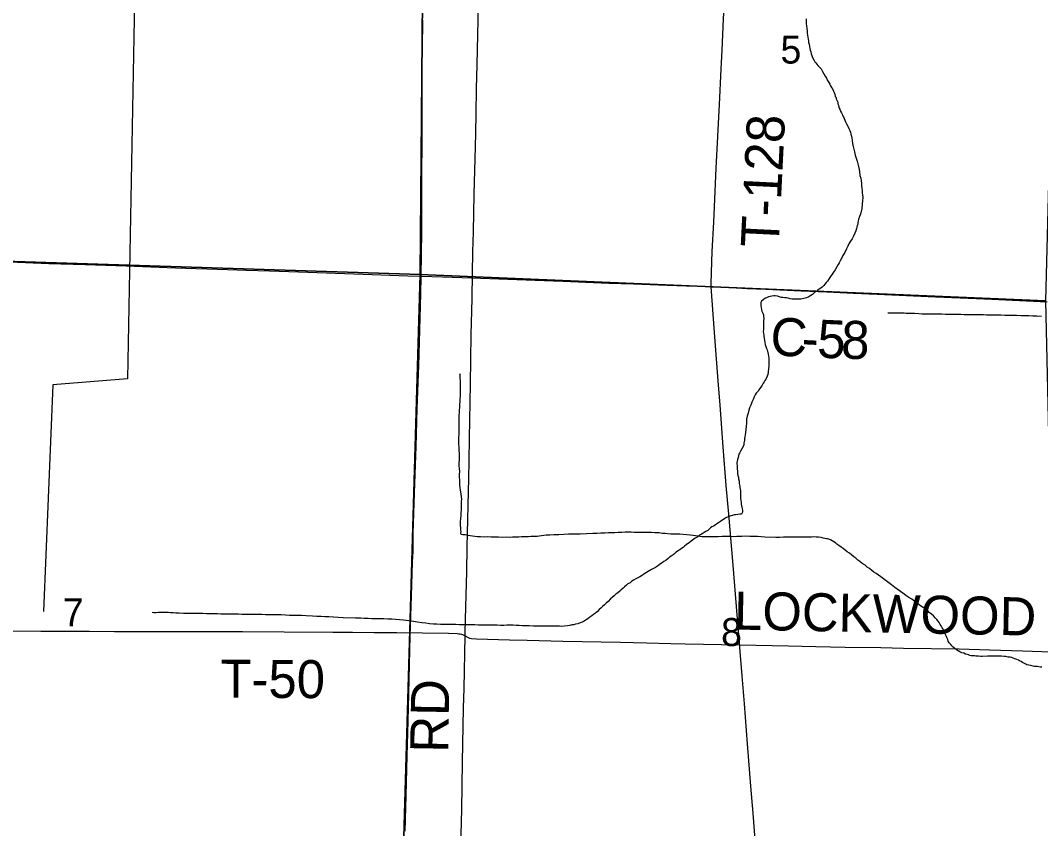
# Model space of a CAD drawing. Extents: x 2.4 to 73.1, y 4.5 to 25.6.
# Drawn here: x 43.336 to 44.099, y 23.734 to 24.338 of the extents above; entities that cross this region are included whole.
import ezdxf

# ---------------------------------------------------------------- set-up
doc = ezdxf.new("R2010")
doc.units = 0
for name, color, linetype in [('GM_X_County_Road', 7, 'Continuous'), ('GM_X_County_Road_Text', 7, 'Continuous'), ('GM_X_Minor_River', 7, 'Continuous'), ('GM_X_Section', 7, 'Continuous'), ('GM_X_Section_Text', 7, 'Continuous'), ('GM_X_Township_Road', 7, 'Continuous'), ('GM_X_Township_Road_Text', 7, 'Continuous'), ('GM_X_US_Route', 7, 'Continuous')]:
    doc.layers.add(name, color=color, linetype=linetype)

msp = doc.modelspace()

# ---------------------------------------------------------------- linework, layer by layer
at = {"layer": 'GM_X_County_Road'}
for points in [[(43.12955, 24.16191), (43.13738, 24.1633), (43.14106, 24.16374), (43.14506, 24.16397), (43.15002, 24.16401), (43.15995, 24.16379), (43.1817, 24.16297), (43.19692, 24.16246), (43.24041, 24.16076), (43.27055, 24.15977), (43.29353, 24.15888), (43.31341, 24.15819), (43.33423, 24.15745), (43.35753, 24.15661), (43.38487, 24.15576), (43.41531, 24.15466), (43.4522, 24.15337), (43.49112, 24.15201), (43.50541, 24.15149), (43.5225, 24.15094), (43.54424, 24.15016), (43.58587, 24.14874), (43.62595, 24.14735), (43.6358, 24.14704)], [(43.6358, 24.14704), (43.65205, 24.14653), (43.67349, 24.14579), (43.72101, 24.1441), (43.74183, 24.14331), (43.77599, 24.1419), (43.79463, 24.14121), (43.81948, 24.14034), (43.83409, 24.13982), (43.85086, 24.1392), (43.85262, 24.13916)], [(43.85262, 24.13916), (43.86297, 24.13871), (43.87942, 24.13781), (43.8934, 24.13724), (43.91979, 24.13604), (43.93905, 24.13523), (43.95893, 24.13443), (43.97663, 24.13362), (44.0201, 24.1317), (44.03873, 24.13078), (44.06233, 24.12972), (44.10353, 24.12794)]]:
    msp.add_lwpolyline(points, dxfattribs=at)
at = {"layer": 'GM_X_Minor_River'}
for points in [[(43.42254, 24.40683), (43.41641, 24.07032), (43.36061, 24.06589), (43.35371, 23.89639)], [(43.92359, 24.3393), (43.92356, 24.33759), (43.92353, 24.33569), (43.92369, 24.33398)], [(43.92369, 24.33398), (43.92404, 24.33207), (43.9242, 24.33036), (43.92437, 24.32865), (43.92506, 24.32408), (43.92523, 24.32293), (43.9254, 24.3216), (43.92576, 24.32026), (43.92611, 24.31855), (43.92628, 24.31722), (43.92664, 24.31588), (43.927, 24.31455), (43.92736, 24.31321), (43.92772, 24.31187), (43.92826, 24.31035), (43.92919, 24.30862), (43.92992, 24.30728), (43.93067, 24.30632), (43.93142, 24.30536), (43.93235, 24.30439), (43.93366, 24.30304), (43.93478, 24.30188), (43.93571, 24.29997), (43.93663, 24.29824), (43.93774, 24.29651), (43.93867, 24.29498), (43.93959, 24.29325), (43.94052, 24.29172), (43.94126, 24.29038), (43.94181, 24.28923), (43.94255, 24.28808), (43.94311, 24.28693), (43.94403, 24.28521), (43.94439, 24.28425), (43.94494, 24.28291), (43.9453, 24.28138), (43.94586, 24.28043), (43.94603, 24.27947), (43.9464, 24.27852), (43.94713, 24.27699), (43.94731, 24.27584), (43.94767, 24.2747), (43.94802, 24.27317), (43.94876, 24.27183), (43.94931, 24.2703), (43.94986, 24.26915), (43.95041, 24.26801), (43.95078, 24.26705), (43.95134, 24.26609), (43.95299, 24.26245), (43.95373, 24.26092), (43.95465, 24.2592), (43.95538, 24.25748), (43.95612, 24.25594), (43.95667, 24.25461), (43.95702, 24.25308), (43.95738, 24.25174), (43.95755, 24.25022), (43.95791, 24.2487), (43.95824, 24.24603), (43.95859, 24.24394), (43.95913, 24.24203), (43.95967, 24.23993), (43.9602, 24.23745), (43.96092, 24.23516), (43.96165, 24.23287), (43.96219, 24.23096), (43.96273, 24.22886), (43.96307, 24.22677), (43.96342, 24.22486), (43.96376, 24.2222), (43.9643, 24.22029), (43.96465, 24.21838), (43.96481, 24.21648), (43.96497, 24.21458), (43.96513, 24.21268), (43.96529, 24.21077), (43.96546, 24.20925), (43.96562, 24.20754), (43.96579, 24.2064), (43.96597, 24.20525), (43.96575, 24.20393), (43.96508, 24.19767), (43.96406, 24.19332), (43.96328, 24.19162), (43.96267, 24.18954), (43.96246, 24.18821), (43.96225, 24.18708), (43.96205, 24.18594), (43.96165, 24.18481), (43.96144, 24.18367), (43.96104, 24.18254), (43.96064, 24.18102), (43.95985, 24.17914), (43.95886, 24.17687), (43.95788, 24.17499), (43.95671, 24.1733), (43.95573, 24.1716), (43.95475, 24.16953), (43.95357, 24.16746), (43.95239, 24.16463)], [(43.95239, 24.16463), (43.95083, 24.16237), (43.94985, 24.1603), (43.94905, 24.15841), (43.94827, 24.1571), (43.94749, 24.15578), (43.94651, 24.1539), (43.94534, 24.15182), (43.94398, 24.14995), (43.943, 24.14844), (43.94183, 24.14675), (43.94067, 24.14525), (43.9395, 24.14337), (43.93853, 24.14225), (43.93756, 24.14112), (43.93678, 24.13999), (43.93543, 24.13888), (43.93447, 24.13813), (43.93332, 24.13739), (43.93235, 24.13684), (43.93158, 24.1359), (43.93004, 24.13497), (43.9283, 24.13329), (43.92715, 24.13255), (43.92619, 24.132), (43.92504, 24.13125), (43.92389, 24.13089), (43.92274, 24.13053), (43.92179, 24.13036), (43.92084, 24.13018), (43.9195, 24.12982), (43.91437, 24.12991), (43.91303, 24.12993), (43.91152, 24.13014), (43.91019, 24.13054), (43.90886, 24.13075), (43.90753, 24.13078), (43.9062, 24.13099), (43.90488, 24.1312), (43.90355, 24.1316), (43.90204, 24.132), (43.90033, 24.13222), (43.89938, 24.13224), (43.89785, 24.13207), (43.89671, 24.13171), (43.89537, 24.13154), (43.89442, 24.13118), (43.89269, 24.13044), (43.89134, 24.12933), (43.89019, 24.12839), (43.88979, 24.12726), (43.88977, 24.12612), (43.88975, 24.12479), (43.88992, 24.12384), (43.89027, 24.12193), (43.89045, 24.12098), (43.89119, 24.11945), (43.89155, 24.11811), (43.89172, 24.11716), (43.89188, 24.11545), (43.89166, 24.11355), (43.89164, 24.11184), (43.8916, 24.10938), (43.89156, 24.10729), (43.89154, 24.10558), (43.89171, 24.10424), (43.89188, 24.10329), (43.89186, 24.10215), (43.89255, 24.09758), (43.8929, 24.09587), (43.89345, 24.09453), (43.89381, 24.093), (43.89436, 24.09205), (43.89454, 24.09109), (43.8949, 24.08995), (43.89507, 24.08862), (43.89543, 24.08728), (43.89559, 24.08576), (43.89557, 24.08405), (43.89573, 24.08253), (43.89571, 24.0812), (43.89569, 24.07968), (43.89547, 24.07797), (43.89524, 24.07531), (43.89483, 24.07361), (43.89443, 24.07229), (43.89384, 24.07116), (43.89344, 24.07003), (43.89267, 24.06909), (43.89227, 24.06814), (43.89149, 24.06702), (43.89071, 24.06551), (43.88974, 24.0642), (43.88876, 24.06288), (43.88759, 24.061), (43.88624, 24.05969), (43.88546, 24.05838), (43.88467, 24.05687), (43.88388, 24.05498), (43.8829, 24.05291), (43.8821, 24.05064)], [(44.09935, 24.11693), (44.09593, 24.11718), (44.09289, 24.11723), (44.09004, 24.11727), (44.087, 24.11732), (44.08395, 24.11737), (44.08072, 24.11761), (44.07768, 24.11766), (44.07483, 24.11771), (44.07198, 24.11775), (44.06913, 24.1178), (44.06627, 24.11784), (44.06304, 24.1179), (44.06057, 24.11794), (44.05829, 24.11797), (44.05601, 24.11801), (44.05373, 24.11805), (44.05144, 24.11808), (44.04897, 24.11812), (44.0465, 24.11816), (44.04403, 24.1182), (44.04156, 24.11824), (44.03908, 24.11828), (44.03566, 24.11834), (44.03319, 24.11837), (44.03053, 24.11842), (44.02768, 24.11846), (44.02501, 24.11851), (44.02235, 24.11874), (44.01988, 24.11859), (44.01741, 24.11863), (44.01494, 24.11867), (44.01246, 24.11871), (44.00999, 24.11875), (44.00771, 24.11878), (44.00448, 24.11903), (44.0022, 24.11906), (44.00011, 24.1191), (43.99821, 24.11913), (43.99669, 24.11934), (43.99498, 24.11937), (43.99346, 24.11939), (43.98908, 24.11946), (43.98718, 24.1193), (43.98566, 24.11933), (43.98452, 24.11935), (43.98452, 24.11935)], [(43.66563, 23.96813), (43.66566, 23.97022), (43.66589, 23.97231), (43.66592, 23.9744), (43.66595, 23.97649), (43.66598, 23.97838), (43.6662, 23.98028), (43.66604, 23.98218), (43.6657, 23.98428), (43.66517, 23.98713), (43.66501, 23.98904), (43.66485, 23.99094), (43.66469, 23.99284), (43.66472, 23.99474), (43.66457, 23.99683), (43.6646, 23.99892), (43.66463, 24.00101), (43.66448, 24.00329), (43.66432, 24.00538), (43.66435, 24.00728), (43.6644, 24.00994), (43.66443, 24.01184), (43.66447, 24.01431), (43.66432, 24.01697), (43.66416, 24.01925), (43.66401, 24.02172), (43.66406, 24.02438), (43.66409, 24.02666), (43.66413, 24.02875), (43.66416, 24.03103), (43.66429, 24.039), (43.66432, 24.04109), (43.66436, 24.04318), (43.66458, 24.04508), (43.6646, 24.04678), (43.66483, 24.04887), (43.66487, 24.05115), (43.6649, 24.05343), (43.66512, 24.05551), (43.66515, 24.05722), (43.66519, 24.05931), (43.66522, 24.06159), (43.66525, 24.06349), (43.66529, 24.06558), (43.66531, 24.06729), (43.66515, 24.069), (43.66498, 24.07052), (43.66501, 24.07185), (43.66503, 24.07318), (43.66485, 24.07394), (43.66485, 24.07394)], [(43.8821, 24.05064), (43.88131, 24.04876), (43.88071, 24.04687), (43.8801, 24.0446), (43.8795, 24.04233), (43.87908, 24.04005), (43.87884, 24.03721), (43.87862, 24.03474), (43.87839, 24.03247), (43.87816, 24.03019), (43.87795, 24.02848), (43.87773, 24.02697), (43.87752, 24.02564), (43.8775, 24.0245), (43.87729, 24.02318), (43.87708, 24.02223), (43.87688, 24.02109), (43.87648, 24.01977), (43.87452, 24.01638), (43.87373, 24.01488), (43.87334, 24.01393), (43.87294, 24.0128), (43.87273, 24.01147), (43.87233, 24.01015), (43.87192, 24.00883), (43.87172, 24.00788), (43.8717, 24.00655), (43.87187, 24.0056), (43.87205, 24.00446), (43.87202, 24.00294), (43.87219, 24.00141), (43.87235, 23.9997), (43.87252, 23.99818), (43.87288, 23.99684), (43.87304, 23.99551), (43.8734, 23.9938), (43.87356, 23.99208), (43.87391, 23.99018), (43.87408, 23.98904), (43.87425, 23.98789), (43.87443, 23.98675), (43.87441, 23.98561), (43.87439, 23.98428), (43.87456, 23.98295), (43.87453, 23.98105), (43.87469, 23.97934), (43.87486, 23.97801), (43.87503, 23.97667), (43.8752, 23.97553), (43.87537, 23.97458), (43.87573, 23.97306), (43.8759, 23.9721), (43.87607, 23.97058), (43.87529, 23.96926), (43.87395, 23.9691), (43.87243, 23.96893), (43.8711, 23.96876), (43.86976, 23.96859), (43.86843, 23.96823), (43.86728, 23.96806), (43.86517, 23.96715), (43.86364, 23.96641), (43.86268, 23.96586), (43.86172, 23.9653), (43.86057, 23.96456), (43.85941, 23.96363), (43.85807, 23.9627), (43.85672, 23.96196), (43.85557, 23.96103), (43.85422, 23.96029), (43.85307, 23.95974), (43.85211, 23.959), (43.85114, 23.95806), (43.84999, 23.95694), (43.84845, 23.95621), (43.8473, 23.95547), (43.84595, 23.95454), (43.84461, 23.9538), (43.84346, 23.95306), (43.8425, 23.95231), (43.84153, 23.95176), (43.84058, 23.95121), (43.83961, 23.95046), (43.83865, 23.94972), (43.8375, 23.94898), (43.83615, 23.94786), (43.83499, 23.94712), (43.83384, 23.94619), (43.83268, 23.94525), (43.83153, 23.94432), (43.83037, 23.94358), (43.82922, 23.94265), (43.82826, 23.9421), (43.82652, 23.94079), (43.82537, 23.93986), (43.82421, 23.93874), (43.82267, 23.93782), (43.82152, 23.93708), (43.82036, 23.93595), (43.81882, 23.93484), (43.81728, 23.93372)], [(43.91033, 23.95206), (43.90653, 23.95193), (43.90367, 23.95178), (43.90082, 23.95183), (43.89264, 23.95196), (43.88999, 23.95219), (43.88714, 23.95243), (43.88428, 23.95247), (43.88143, 23.95252), (43.87839, 23.95276), (43.87554, 23.95261), (43.87173, 23.95248), (43.86926, 23.95233), (43.86641, 23.95238), (43.86374, 23.95242), (43.86089, 23.95247), (43.85785, 23.95233), (43.8548, 23.95237), (43.85176, 23.95223), (43.84853, 23.95229), (43.84548, 23.95234), (43.84264, 23.95276), (43.83922, 23.9532), (43.83675, 23.95343), (43.83428, 23.95365), (43.83163, 23.95389), (43.82916, 23.95412), (43.82687, 23.95415), (43.82459, 23.95419), (43.82231, 23.95423), (43.82003, 23.95445), (43.81814, 23.95467), (43.81585, 23.95471), (43.81358, 23.95513), (43.81035, 23.95518), (43.80807, 23.9554), (43.80559, 23.95544), (43.80331, 23.95548), (43.80122, 23.95551), (43.79913, 23.95555), (43.79704, 23.95558), (43.79495, 23.95561), (43.79267, 23.95565), (43.79038, 23.95569), (43.78829, 23.95572), (43.78544, 23.95558), (43.78315, 23.95542), (43.78068, 23.95527), (43.7782, 23.95512), (43.77573, 23.95516), (43.77307, 23.95502), (43.77021, 23.95487), (43.76717, 23.95473), (43.76412, 23.95478), (43.75461, 23.95436), (43.74966, 23.95425), (43.74604, 23.95412), (43.74243, 23.95399), (43.73862, 23.95386), (43.73501, 23.95373), (43.73196, 23.95358), (43.7293, 23.95344), (43.72758, 23.95328), (43.72587, 23.95292), (43.72396, 23.95276), (43.72244, 23.9526), (43.71996, 23.95245), (43.71787, 23.95248), (43.71616, 23.95232), (43.71444, 23.95216), (43.71273, 23.95218), (43.71083, 23.95221), (43.70873, 23.95206), (43.70664, 23.9519), (43.70417, 23.95194), (43.70169, 23.95179), (43.69941, 23.95202), (43.69694, 23.95187), (43.69352, 23.95211), (43.69067, 23.95197), (43.68819, 23.95201), (43.68573, 23.95224), (43.68287, 23.95209), (43.68021, 23.95232), (43.67774, 23.95236), (43.67603, 23.95258), (43.67413, 23.9528), (43.67242, 23.95302), (43.67072, 23.95324), (43.66882, 23.95365), (43.66711, 23.95386), (43.66578, 23.95407), (43.66561, 23.95522), (43.66563, 23.95636), (43.66546, 23.95731), (43.66549, 23.95921), (43.66531, 23.96035), (43.66534, 23.96187), (43.66518, 23.96358), (43.6654, 23.96586), (43.66563, 23.96813)], [(44.0662, 23.86313), (44.06468, 23.86316), (44.06296, 23.863), (44.06068, 23.86303), (44.05916, 23.86306), (44.05497, 23.86293), (44.05402, 23.86295), (44.05231, 23.86298), (44.05136, 23.86299), (44.05041, 23.8632), (44.04927, 23.86322), (44.04814, 23.86342), (44.0468, 23.86345), (44.04586, 23.86365), (44.04491, 23.86405), (44.04377, 23.86425), (44.04264, 23.86465), (44.04132, 23.86524), (44.0398, 23.86565), (44.03848, 23.86624), (44.03716, 23.86702), (44.03584, 23.8678), (44.03472, 23.86877), (44.0334, 23.86974), (44.03247, 23.8707), (44.03153, 23.87186), (44.03041, 23.87302), (44.02967, 23.87436), (44.02931, 23.8755), (44.02876, 23.87703), (44.02821, 23.87818), (44.02766, 23.87933), (44.02692, 23.88067), (44.02637, 23.88182), (44.02582, 23.88316), (44.02508, 23.88431), (44.02453, 23.88565), (44.02359, 23.8868), (44.02285, 23.88814), (44.02211, 23.88929), (44.02118, 23.89045), (44.02006, 23.89179), (44.01875, 23.89315), (44.01725, 23.8945), (44.01556, 23.89567), (44.01388, 23.89759), (44.01105, 23.89935), (44.00898, 23.90071), (44.00673, 23.90246), (44.00466, 23.90401), (44.00259, 23.90556), (44.00033, 23.90693), (43.99807, 23.90848), (43.99582, 23.91004), (43.9898, 23.9145), (43.98736, 23.91644), (43.98529, 23.9178), (43.98322, 23.91936), (43.98135, 23.92091), (43.97928, 23.92227), (43.97759, 23.92363), (43.97589, 23.92479), (43.9742, 23.92596), (43.97251, 23.92713), (43.97082, 23.92848), (43.96912, 23.92965), (43.96763, 23.93119), (43.96536, 23.93237), (43.96367, 23.93373), (43.96217, 23.93489), (43.96067, 23.93624), (43.95917, 23.93741), (43.95767, 23.93857), (43.95598, 23.93993), (43.95428, 23.94109), (43.95259, 23.94226), (43.95109, 23.94342), (43.94958, 23.94459), (43.94789, 23.94576), (43.94657, 23.94673), (43.94545, 23.94769), (43.94432, 23.94847), (43.943, 23.94925), (43.94168, 23.95003), (43.94055, 23.95043), (43.9396, 23.95064), (43.93865, 23.95084), (43.93751, 23.95105), (43.93619, 23.95126), (43.93487, 23.95185), (43.93277, 23.95189), (43.93107, 23.9521), (43.92916, 23.95213), (43.92745, 23.95197), (43.92517, 23.95201), (43.92289, 23.95204), (43.9206, 23.95208), (43.91813, 23.95212), (43.91566, 23.95197), (43.91319, 23.95201), (43.91033, 23.95206)], [(43.81728, 23.93372), (43.81594, 23.9328), (43.81478, 23.93206), (43.81363, 23.93131), (43.81247, 23.93038), (43.81094, 23.92946), (43.80959, 23.92853), (43.80806, 23.92779), (43.80307, 23.92483), (43.80191, 23.92409), (43.80057, 23.92317), (43.79922, 23.92243), (43.79769, 23.9215), (43.79615, 23.92077), (43.79462, 23.91984), (43.79327, 23.9191), (43.79192, 23.91799), (43.79039, 23.91706), (43.78923, 23.91613), (43.78788, 23.91501), (43.78673, 23.91389), (43.78538, 23.91277), (43.78422, 23.91165), (43.78287, 23.91053), (43.78133, 23.90942), (43.77998, 23.90811), (43.77863, 23.90699), (43.77728, 23.90587), (43.77554, 23.904), (43.77418, 23.90269), (43.77283, 23.90139), (43.77148, 23.90008), (43.77013, 23.89896), (43.76878, 23.89784), (43.76762, 23.89653), (43.76608, 23.89523), (43.76473, 23.89411), (43.76338, 23.89318), (43.76184, 23.89226), (43.76069, 23.89114), (43.75954, 23.89058), (43.75858, 23.89003), (43.75761, 23.88929), (43.75608, 23.88855), (43.75455, 23.88801), (43.75283, 23.88727), (43.7513, 23.88692), (43.74996, 23.88656), (43.74844, 23.88639), (43.74691, 23.88604), (43.74519, 23.88569), (43.74272, 23.88554), (43.741, 23.88537), (43.73929, 23.8854), (43.7372, 23.88543), (43.73511, 23.88547), (43.73302, 23.8855), (43.73055, 23.88554), (43.72408, 23.88545), (43.7218, 23.88549), (43.7197, 23.88553), (43.71667, 23.88576), (43.71419, 23.8858), (43.71153, 23.88585), (43.70906, 23.88608), (43.70697, 23.88611), (43.7045, 23.88615), (43.70241, 23.88618), (43.69994, 23.88622), (43.69765, 23.88607), (43.69518, 23.88611), (43.69271, 23.88615), (43.68928, 23.8862), (43.68662, 23.88624), (43.68396, 23.88629), (43.6813, 23.88633), (43.67864, 23.88637), (43.67598, 23.88642), (43.67312, 23.88646), (43.67027, 23.88651), (43.66742, 23.88655), (43.66457, 23.8866), (43.66172, 23.88683), (43.65886, 23.88669), (43.65544, 23.88674), (43.65278, 23.88679), (43.65031, 23.88683), (43.64765, 23.88706), (43.64499, 23.8871), (43.64214, 23.88734), (43.63929, 23.88776), (43.63644, 23.888), (43.63321, 23.88843), (43.63018, 23.88905), (43.62676, 23.88948), (43.62259, 23.88993), (43.61955, 23.89017), (43.6167, 23.89041), (43.61385, 23.89064), (43.611, 23.89069), (43.60796, 23.89093)], [(43.60796, 23.89093), (43.60492, 23.89097), (43.60206, 23.89102), (43.59902, 23.89107), (43.59617, 23.89112), (43.59332, 23.89116), (43.59066, 23.89139), (43.58686, 23.89145), (43.57754, 23.89179), (43.57393, 23.89204), (43.57032, 23.89229), (43.5669, 23.89253), (43.56386, 23.89258), (43.56101, 23.89263), (43.55797, 23.89268), (43.55455, 23.89292), (43.5498, 23.89319), (43.54638, 23.89343), (43.54334, 23.89348), (43.54048, 23.89353), (43.53744, 23.89358), (43.5344, 23.89363), (43.53117, 23.89387), (43.52813, 23.89392), (43.52527, 23.89396), (43.52242, 23.89401), (43.51957, 23.89405), (43.51672, 23.8941), (43.51349, 23.89415), (43.51101, 23.89419), (43.50873, 23.89423), (43.50645, 23.89426), (43.50417, 23.8943), (43.50189, 23.89434), (43.49942, 23.89438), (43.49694, 23.89442), (43.49447, 23.89446), (43.492, 23.8945), (43.48953, 23.89454), (43.48611, 23.89459), (43.48363, 23.89463), (43.48097, 23.89467), (43.47812, 23.89472), (43.47546, 23.89476), (43.4728, 23.89499), (43.47032, 23.89484), (43.46785, 23.89488), (43.46538, 23.89492), (43.46291, 23.89496), (43.46044, 23.895), (43.45816, 23.89504), (43.45493, 23.89528), (43.45264, 23.89532), (43.45055, 23.89535), (43.44865, 23.89538), (43.44713, 23.8956), (43.44542, 23.89562), (43.4439, 23.89565), (43.43953, 23.89572), (43.43762, 23.89556), (43.4361, 23.89558), (43.43496, 23.8956), (43.43496, 23.8956)], [(44.09954, 23.85481), (44.0984, 23.85483), (44.09745, 23.85504), (44.0965, 23.85524), (44.09536, 23.85526), (44.09422, 23.85547), (44.09309, 23.85568), (44.09138, 23.85608), (44.08986, 23.8563), (44.08854, 23.8567), (44.08759, 23.85709), (44.08665, 23.85749), (44.08514, 23.85846), (44.0842, 23.85905), (44.08307, 23.85964), (44.08212, 23.86003), (44.08099, 23.86062), (44.07948, 23.86121), (44.07835, 23.86161), (44.07721, 23.86201), (44.07588, 23.86222), (44.07437, 23.86243), (44.07285, 23.86284), (44.07114, 23.86287), (44.06962, 23.86308), (44.06791, 23.86311), (44.0662, 23.86313)]]:
    msp.add_lwpolyline(points, dxfattribs=at)
at = {"layer": 'GM_X_Section'}
for points in [[(43.13682, 24.65927), (43.61192, 24.64991), (43.63939, 24.64909), (43.63513, 24.14828), (43.12985, 24.16439)], [(44.11532, 24.6344), (44.10241, 24.12867), (43.63513, 24.14828), (43.63939, 24.64909)], [(43.12985, 24.16439), (43.63513, 24.14828), (43.62032, 23.64222), (43.11987, 23.65348), (43.11994, 23.6567), (43.12972, 24.15871)], [(43.63513, 24.14828), (44.10241, 24.12867), (44.1136, 23.63244), (43.62032, 23.64222)]]:
    msp.add_lwpolyline(points, close=True, dxfattribs=at)
at = {"layer": 'GM_X_Township_Road'}
for points in [[(43.85262, 24.13916), (43.8526, 24.14179), (43.85341, 24.16541), (43.85444, 24.18745), (43.85497, 24.19894), (43.85639, 24.22782), (43.85874, 24.27532), (43.86005, 24.30171), (43.86069, 24.31599), (43.86188, 24.33928), (43.86268, 24.35573), (43.86338, 24.36877), (43.86419, 24.38741), (43.86429, 24.38956)], [(43.66877, 23.87821), (43.66882, 23.88078), (43.66933, 23.90004), (43.66987, 23.92615), (43.67025, 23.9448), (43.67138, 23.99607), (43.67163, 24.00913), (43.672, 24.02591), (43.67275, 24.06631), (43.67329, 24.1033), (43.67385, 24.13033), (43.6742, 24.14898), (43.67454, 24.16514), (43.67491, 24.18006), (43.67558, 24.20834), (43.67642, 24.24377), (43.67665, 24.25402), (43.67692, 24.26831), (43.67729, 24.28727), (43.6776, 24.30498), (43.67839, 24.33855), (43.67865, 24.35565), (43.67895, 24.37554), (43.67911, 24.38566)], [(43.89211, 23.63508), (43.89205, 23.63802), (43.89189, 23.64181), (43.89166, 23.64569), (43.88948, 23.67305), (43.8868, 23.70932), (43.88389, 23.74588), (43.88224, 23.76601), (43.87971, 23.79762), (43.87739, 23.82736), (43.87569, 23.84843), (43.87396, 23.8695), (43.87065, 23.90945), (43.86891, 23.93114), (43.86578, 23.96924), (43.8638, 23.9906), (43.86159, 24.01941), (43.85919, 24.05071), (43.85791, 24.0687), (43.85508, 24.10495), (43.85262, 24.13916)], [(43.31595, 23.88207), (43.3517, 23.88179), (43.38807, 23.8817), (43.40672, 23.88163), (43.42755, 23.88157), (43.46641, 23.88153), (43.48785, 23.88157), (43.50246, 23.88142), (43.53355, 23.88116), (43.56992, 23.88093), (43.58453, 23.8809), (43.60069, 23.88081), (43.61779, 23.88072), (43.63675, 23.88054), (43.65634, 23.88031), (43.66286, 23.87999), (43.6641, 23.87988), (43.66488, 23.87972), (43.66595, 23.87943), (43.66673, 23.87919), (43.66776, 23.87876), (43.66877, 23.87821)], [(43.65833, 23.40681), (43.65826, 23.40724), (43.65815, 23.40936), (43.65817, 23.41298), (43.6586, 23.42427), (43.6592, 23.4457), (43.65952, 23.46093), (43.65984, 23.47522), (43.66052, 23.50413), (43.66101, 23.52837), (43.6613, 23.54422), (43.66166, 23.561), (43.66282, 23.59486), (43.66304, 23.60761), (43.66372, 23.63557), (43.6658, 23.72974), (43.66614, 23.74839), (43.66681, 23.78381), (43.66756, 23.82453), (43.66798, 23.83882), (43.66877, 23.87821)], [(43.66877, 23.87821), (43.67097, 23.87704), (43.67193, 23.87664), (43.67229, 23.87655), (43.67349, 23.87635), (43.67711, 23.87604), (43.68548, 23.87567), (43.70194, 23.87523), (43.71499, 23.87498), (43.74172, 23.8744), (43.78491, 23.87343), (43.80418, 23.87298), (43.82251, 23.87259), (43.83308, 23.87241), (43.8741, 23.87163), (43.91045, 23.87083), (43.93066, 23.87042), (43.95272, 23.86992), (43.97944, 23.86944), (43.99622, 23.86912), (44.03795, 23.86854), (44.06055, 23.86784), (44.0851, 23.86699), (44.10684, 23.86621)]]:
    msp.add_lwpolyline(points, dxfattribs=at)
at = {"layer": 'GM_X_US_Route'}
msp.add_lwpolyline([(43.62389, 23.73228), (43.62453, 23.75869), (43.62546, 23.78851), (43.6259, 23.80592), (43.6264, 23.82456), (43.62769, 23.87833), (43.62853, 23.90784), (43.62947, 23.93331), (43.62978, 23.9414), (43.62987, 23.94886), (43.62994, 23.95508), (43.63107, 23.99205), (43.63216, 24.01969), (43.63293, 24.04797), (43.63406, 24.08028), (43.6356, 24.13373), (43.6358, 24.14704), (43.63629, 24.18005), (43.63628, 24.19995), (43.63636, 24.22357), (43.63666, 24.2472), (43.63661, 24.27052), (43.63669, 24.29103), (43.63667, 24.30315), (43.63686, 24.31714), (43.63715, 24.33827)], dxfattribs=at)

# ---------------------------------------------------------------- texts
at = {"layer": 'GM_X_County_Road_Text'}
for s, rotation, p in [('C', 357.22004, (43.89634, 24.08796)), ('5', 357.4542, (43.93143, 24.08626)), ('8', 358.41938, (43.94943, 24.08547)), ('-', 357.26429, (43.91967, 24.08683))]:
    msp.add_text(s, height=0.02841, rotation=rotation, dxfattribs=at).set_placement(p)
at = {"layer": 'GM_X_Section_Text'}
for s, p in [('5', (43.90436, 24.30588)), ('7', (43.36811, 23.88547)), ('8', (43.85999, 23.87062))]:
    msp.add_text(s, height=0.02093, rotation=0.00001, dxfattribs=at).set_placement(p)
at = {"layer": 'GM_X_Township_Road_Text'}
for s, rotation, p in [('T-128', 87.19323, (43.903, 24.16799)), ('LOCKWOOD', 358.82008, (43.86944, 23.88301)), ('T-50', 359.64491, (43.4858, 23.83212)), ('RD', 89.01184, (43.65598, 23.79078))]:
    msp.add_text(s, height=0.028409, rotation=rotation, dxfattribs=at).set_placement(p)

doc.saveas('drawing.dxf')
